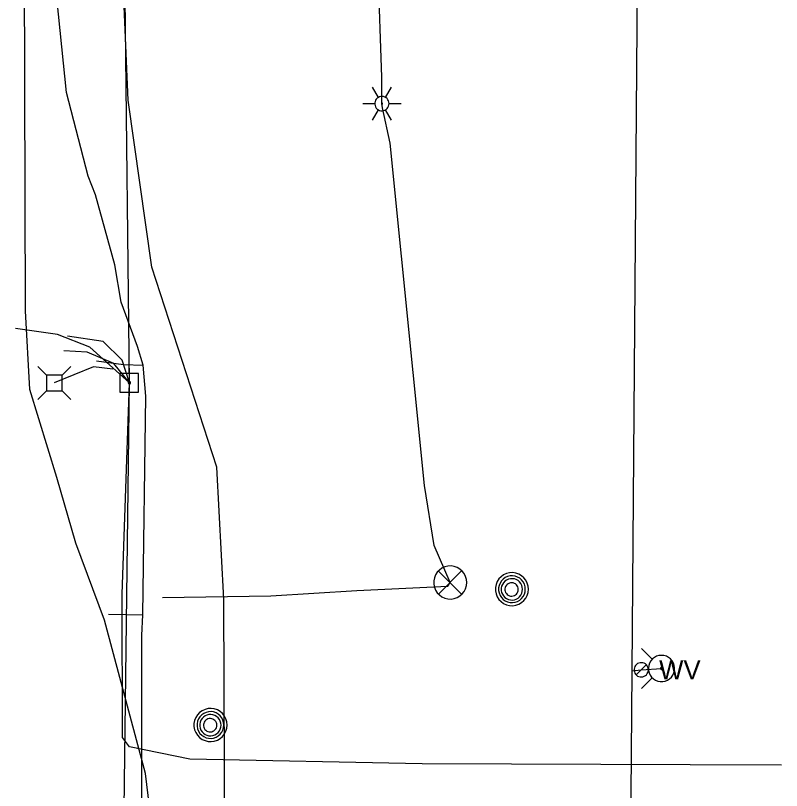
# Model space of a CAD drawing. Extents: x 596028 to 606371, y 330010 to 403088.
# Drawn here: x 602031.1 to 602183.9, y 367819.9 to 367974.5 of the extents above; entities that cross this region are included whole.
import ezdxf

# ---------------------------------------------------------------- set-up
doc = ezdxf.new("R2010")
doc.units = 0
for name, color, linetype in [('E_LTG', 7, 'Continuous'), ('E_SIG', 7, 'Continuous'), ('E_UTL_AG_Bold', 7, 'Continuous'), ('E_UTL_E_UG', 7, 'Continuous'), ('E_UTL_EPowerPole', 7, 'Continuous'), ('E_UTL_G_UG', 7, 'Continuous'), ('E_UTL_MH', 7, 'Continuous'), ('E_UTL_Overhead', 7, 'Continuous'), ('E_UTL_T_UG', 7, 'Continuous'), ('E_UTL_TV_UG', 7, 'Continuous'), ('E_UTL_W', 7, 'Continuous'), ('E_UTL_W_UG', 7, 'Continuous'), ('E_UTL_WHydrant', 7, 'Continuous')]:
    doc.layers.add(name, color=color, linetype=linetype)

msp = doc.modelspace()

# ---------------------------------------------------------------- linework, layer by layer
at = {"layer": 'E_LTG'}
for points in [[(602103.49, 367958.19), (602102.3, 367960.25)], [(602104.92, 367958.19), (602106.11, 367960.25)], [(602105.64, 367956.95), (602105.61, 367957.22), (602105.53, 367957.48), (602105.41, 367957.72), (602105.24, 367957.94), (602105.04, 367958.12), (602104.8, 367958.25), (602104.54, 367958.34), (602104.28, 367958.38), (602104, 367958.37), (602103.74, 367958.3), (602103.49, 367958.19), (602103.27, 367958.03), (602103.08, 367957.84), (602102.94, 367957.61), (602102.84, 367957.35), (602102.79, 367957.09), (602102.79, 367956.82), (602102.84, 367956.55), (602102.94, 367956.3), (602103.08, 367956.07), (602103.27, 367955.87), (602103.49, 367955.71), (602103.74, 367955.6), (602104, 367955.54), (602104.28, 367955.52), (602104.54, 367955.56), (602104.8, 367955.65), (602105.04, 367955.79), (602105.24, 367955.97), (602105.41, 367956.18), (602105.53, 367956.42), (602105.61, 367956.68), (602105.64, 367956.95)], [(602105.64, 367956.95), (602105.61, 367957.22), (602105.53, 367957.48), (602105.41, 367957.72), (602105.24, 367957.94), (602105.04, 367958.12), (602104.8, 367958.25), (602104.54, 367958.34), (602104.28, 367958.38), (602104, 367958.37), (602103.74, 367958.3), (602103.49, 367958.19), (602103.27, 367958.03), (602103.08, 367957.84), (602102.94, 367957.61), (602102.84, 367957.35), (602102.79, 367957.09), (602102.79, 367956.82), (602102.84, 367956.55), (602102.94, 367956.3), (602103.08, 367956.07), (602103.27, 367955.87), (602103.49, 367955.71), (602103.74, 367955.6), (602104, 367955.54), (602104.28, 367955.52), (602104.54, 367955.56), (602104.8, 367955.65), (602105.04, 367955.79), (602105.24, 367955.97), (602105.41, 367956.18), (602105.53, 367956.42), (602105.61, 367956.68), (602105.64, 367956.95)], [(602105.64, 367956.95), (602105.61, 367957.22), (602105.53, 367957.48), (602105.41, 367957.72), (602105.24, 367957.94), (602105.04, 367958.12), (602104.8, 367958.25), (602104.54, 367958.34), (602104.28, 367958.38), (602104, 367958.37), (602103.74, 367958.3), (602103.49, 367958.19), (602103.27, 367958.03), (602103.08, 367957.84), (602102.94, 367957.61), (602102.84, 367957.35), (602102.79, 367957.09), (602102.79, 367956.82), (602102.84, 367956.55), (602102.94, 367956.3), (602103.08, 367956.07), (602103.27, 367955.87), (602103.49, 367955.71), (602103.74, 367955.6), (602104, 367955.54), (602104.28, 367955.52), (602104.54, 367955.56), (602104.8, 367955.65), (602105.04, 367955.79), (602105.24, 367955.97), (602105.41, 367956.18), (602105.53, 367956.42), (602105.61, 367956.68), (602105.64, 367956.95)], [(602100.4, 367956.95), (602102.78, 367956.95)], [(602104.33, 367956.95), (602104.32, 367956.97), (602104.32, 367957), (602104.31, 367957.02), (602104.29, 367957.03), (602104.28, 367957.05), (602104.26, 367957.06), (602104.24, 367957.07), (602104.21, 367957.07), (602104.19, 367957.07), (602104.17, 367957.06), (602104.15, 367957.06), (602104.13, 367957.04), (602104.11, 367957.03), (602104.1, 367957.01), (602104.09, 367956.99), (602104.09, 367956.96), (602104.09, 367956.94), (602104.09, 367956.92), (602104.1, 367956.9), (602104.11, 367956.88), (602104.13, 367956.86), (602104.15, 367956.85), (602104.17, 367956.84), (602104.19, 367956.83), (602104.21, 367956.83), (602104.24, 367956.84), (602104.26, 367956.84), (602104.28, 367956.86), (602104.29, 367956.87), (602104.31, 367956.89), (602104.32, 367956.91), (602104.32, 367956.93), (602104.33, 367956.95)], [(602105.64, 367956.95), (602108.02, 367956.95)], [(602102.3, 367953.65), (602103.49, 367955.71)], [(602106.11, 367953.65), (602104.92, 367955.71)]]:
    msp.add_lwpolyline(points, dxfattribs=at)
at = {"layer": 'E_SIG'}
for points in [[(602121.13, 367861.37), (602121.08, 367862), (602120.9, 367862.6), (602120.61, 367863.15), (602120.22, 367863.65), (602119.75, 367864.06), (602119.21, 367864.37), (602118.61, 367864.58), (602117.99, 367864.67), (602117.37, 367864.64), (602116.76, 367864.49), (602116.18, 367864.23), (602115.67, 367863.86), (602115.24, 367863.41), (602114.9, 367862.88), (602114.67, 367862.3), (602114.55, 367861.68), (602114.55, 367861.06), (602114.67, 367860.44), (602114.9, 367859.86), (602115.24, 367859.33), (602115.67, 367858.88), (602116.18, 367858.51), (602116.76, 367858.25), (602117.37, 367858.1), (602117.99, 367858.07), (602118.61, 367858.16), (602119.21, 367858.37), (602119.75, 367858.68), (602120.22, 367859.09), (602120.61, 367859.59), (602120.9, 367860.14), (602121.08, 367860.75), (602121.13, 367861.37)], [(602120.1, 367863.71), (602115.49, 367859.05)], [(602115.49, 367863.66), (602120.14, 367859)]]:
    msp.add_lwpolyline(points, dxfattribs=at)
at = {"layer": 'E_UTL_AG_Bold'}
for points in [[(602037.25, 367902.73), (602035.5, 367904.49)], [(602040.35, 367902.73), (602042.1, 367904.49)], [(602040.35, 367902.73), (602037.25, 367902.73)], [(602037.25, 367902.73), (602037.25, 367899.64)], [(602040.35, 367899.64), (602040.35, 367902.73)], [(602037.25, 367899.64), (602035.5, 367897.89)], [(602037.25, 367899.64), (602040.35, 367899.64)], [(602040.35, 367899.64), (602042.1, 367897.89)]]:
    msp.add_lwpolyline(points, dxfattribs=at)
at = {"layer": 'E_UTL_E_UG'}
for points in [[(602060.19, 367604.99), (602060.63, 367644.93), (602061.81, 367708.35), (602063.62, 367768.81), (602057.04, 367823.28), (602048.82, 367853.83), (602043.14, 367869.22), (602039.3, 367882.31), (602033.93, 367899.89), (602033.03, 367915.58), (602032.85, 367983.69), (602032.6, 367993.25), (602034.38, 368042.58), (602034.61, 368087.2), (602036.4, 368128.48), (602036.06, 368184.31)], [(602060.41, 367858.4), (602082.04, 367858.72), (602099.16, 367859.8), (602117.37, 367860.61), (602117.83, 367861.37), (602114.63, 367868.74), (602112.68, 367880.74), (602105.85, 367949.07), (602104.31, 367956.09), (602104.21, 367956.95), (602104.21, 367962.23), (602103.47, 367983.55), (602103.13, 368025.41), (602102.78, 368063.11), (602102.77, 368064.12)], [(602053.8, 367901.24), (602045.92, 367908.34), (602039.42, 367910.9), (602031.07, 367912.04)]]:
    msp.add_lwpolyline(points, dxfattribs=at)
at = {"layer": 'E_UTL_EPowerPole'}
for points in [[(602053.77, 367903.09), (602053.77, 367905.99)], [(602055.61, 367903.09), (602051.92, 367903.09)], [(602051.92, 367903.09), (602051.92, 367899.39)], [(602055.61, 367899.39), (602055.61, 367903.09)], [(602054.04, 367901.24), (602054.03, 367901.29), (602054.02, 367901.33), (602054, 367901.37), (602053.97, 367901.41), (602053.94, 367901.44), (602053.9, 367901.46), (602053.85, 367901.47), (602053.81, 367901.48), (602053.76, 367901.48), (602053.72, 367901.47), (602053.68, 367901.45), (602053.64, 367901.42), (602053.61, 367901.39), (602053.59, 367901.35), (602053.57, 367901.31), (602053.56, 367901.27), (602053.56, 367901.22), (602053.57, 367901.18), (602053.59, 367901.13), (602053.61, 367901.1), (602053.64, 367901.06), (602053.68, 367901.04), (602053.72, 367901.02), (602053.76, 367901.01), (602053.81, 367901), (602053.85, 367901.01), (602053.9, 367901.03), (602053.94, 367901.05), (602053.97, 367901.08), (602054, 367901.11), (602054.02, 367901.15), (602054.03, 367901.2), (602054.04, 367901.24)], [(602051.92, 367899.39), (602055.61, 367899.39)]]:
    msp.add_lwpolyline(points, dxfattribs=at)
at = {"layer": 'E_UTL_G_UG'}
for points in [[(602056.26, 367810.39), (602056.3, 367850.82), (602056.47, 367854.89), (602057.08, 367898.54), (602056.57, 367904.75), (602055.41, 367908.47), (602052.15, 367917.32), (602050.86, 367924.78), (602047.04, 367938.75), (602045.58, 367942.5), (602041.22, 367959.18), (602039.05, 367980.75), (602037.27, 368026.55), (602038.67, 368050.62), (602038, 368085.26), (602039.2, 368107.15), (602041.39, 368128.88), (602038.62, 368144.1)], [(602047.25, 367905.63), (602052.63, 367904.87), (602056.57, 367904.75)], [(602049.65, 367855.05), (602056.47, 367854.89)]]:
    msp.add_lwpolyline(points, dxfattribs=at)
at = {"layer": 'E_UTL_MH'}
for points in [[(602133.44, 367860.04), (602133.38, 367860.66), (602133.2, 367861.27), (602132.91, 367861.82), (602132.53, 367862.32), (602132.05, 367862.73), (602131.51, 367863.04), (602130.92, 367863.25), (602130.3, 367863.34), (602129.67, 367863.31), (602129.06, 367863.16), (602128.49, 367862.9), (602127.98, 367862.53), (602127.54, 367862.08), (602127.21, 367861.55), (602126.97, 367860.97), (602126.85, 367860.35), (602126.85, 367859.73), (602126.97, 367859.11), (602127.21, 367858.53), (602127.54, 367858), (602127.98, 367857.55), (602128.49, 367857.18), (602129.06, 367856.92), (602129.67, 367856.77), (602130.3, 367856.74), (602130.92, 367856.83), (602131.51, 367857.04), (602132.05, 367857.35), (602132.53, 367857.76), (602132.91, 367858.26), (602133.2, 367858.81), (602133.38, 367859.41), (602133.44, 367860.04)], [(602132.82, 367860.04), (602132.77, 367860.54), (602132.63, 367861.03), (602132.4, 367861.48), (602132.08, 367861.88), (602131.7, 367862.22), (602131.26, 367862.47), (602130.78, 367862.64), (602130.27, 367862.71), (602129.77, 367862.68), (602129.27, 367862.56), (602128.81, 367862.35), (602128.39, 367862.06), (602128.04, 367861.69), (602127.77, 367861.26), (602127.58, 367860.79), (602127.48, 367860.29), (602127.48, 367859.78), (602127.58, 367859.28), (602127.77, 367858.81), (602128.04, 367858.38), (602128.39, 367858.01), (602128.81, 367857.72), (602129.27, 367857.51), (602129.77, 367857.39), (602130.27, 367857.36), (602130.78, 367857.43), (602131.26, 367857.6), (602131.7, 367857.85), (602132.08, 367858.19), (602132.4, 367858.59), (602132.63, 367859.04), (602132.77, 367859.53), (602132.82, 367860.04)], [(602132.26, 367860.01), (602132.22, 367860.41), (602132.11, 367860.8), (602131.92, 367861.16), (602131.67, 367861.48), (602131.37, 367861.74), (602131.02, 367861.94), (602130.63, 367862.08), (602130.23, 367862.13), (602129.83, 367862.11), (602129.43, 367862.02), (602129.07, 367861.85), (602128.74, 367861.62), (602128.46, 367861.32), (602128.24, 367860.98), (602128.09, 367860.61), (602128.01, 367860.21), (602128.01, 367859.8), (602128.09, 367859.41), (602128.24, 367859.03), (602128.46, 367858.69), (602128.74, 367858.4), (602129.07, 367858.16), (602129.43, 367857.99), (602129.83, 367857.9), (602130.23, 367857.88), (602130.63, 367857.94), (602131.02, 367858.07), (602131.37, 367858.27), (602131.67, 367858.54), (602131.92, 367858.86), (602132.11, 367859.22), (602132.22, 367859.6), (602132.26, 367860.01)], [(602131.4, 367859.99), (602131.38, 367860.24), (602131.31, 367860.49), (602131.19, 367860.71), (602131.04, 367860.91), (602130.85, 367861.08), (602130.63, 367861.2), (602130.39, 367861.29), (602130.14, 367861.32), (602129.88, 367861.31), (602129.64, 367861.25), (602129.41, 367861.14), (602129.2, 367861), (602129.03, 367860.81), (602128.89, 367860.6), (602128.79, 367860.37), (602128.75, 367860.12), (602128.75, 367859.86), (602128.79, 367859.62), (602128.89, 367859.38), (602129.03, 367859.17), (602129.2, 367858.98), (602129.41, 367858.84), (602129.64, 367858.73), (602129.88, 367858.67), (602130.14, 367858.66), (602130.39, 367858.7), (602130.63, 367858.78), (602130.85, 367858.91), (602131.04, 367859.07), (602131.19, 367859.27), (602131.31, 367859.5), (602131.38, 367859.74), (602131.4, 367859.99)], [(602073.28, 367832.93), (602073.22, 367833.56), (602073.04, 367834.16), (602072.75, 367834.72), (602072.36, 367835.21), (602071.89, 367835.62), (602071.35, 367835.93), (602070.75, 367836.14), (602070.13, 367836.23), (602069.51, 367836.2), (602068.9, 367836.05), (602068.33, 367835.79), (602067.81, 367835.43), (602067.38, 367834.97), (602067.04, 367834.44), (602066.81, 367833.86), (602066.69, 367833.25), (602066.69, 367832.62), (602066.81, 367832), (602067.04, 367831.42), (602067.38, 367830.89), (602067.81, 367830.44), (602068.33, 367830.07), (602068.9, 367829.81), (602069.51, 367829.67), (602070.13, 367829.64), (602070.75, 367829.72), (602071.35, 367829.93), (602071.89, 367830.24), (602072.36, 367830.65), (602072.75, 367831.15), (602073.04, 367831.71), (602073.22, 367832.31), (602073.28, 367832.93)], [(602072.66, 367832.93), (602072.61, 367833.43), (602072.47, 367833.92), (602072.24, 367834.37), (602071.92, 367834.77), (602071.54, 367835.11), (602071.1, 367835.36), (602070.61, 367835.53), (602070.11, 367835.6), (602069.6, 367835.58), (602069.11, 367835.46), (602068.64, 367835.25), (602068.23, 367834.95), (602067.88, 367834.58), (602067.6, 367834.15), (602067.42, 367833.68), (602067.32, 367833.18), (602067.32, 367832.67), (602067.42, 367832.17), (602067.6, 367831.7), (602067.88, 367831.27), (602068.23, 367830.9), (602068.64, 367830.61), (602069.11, 367830.4), (602069.6, 367830.28), (602070.11, 367830.25), (602070.61, 367830.33), (602071.1, 367830.49), (602071.54, 367830.75), (602071.92, 367831.08), (602072.24, 367831.48), (602072.47, 367831.93), (602072.61, 367832.42), (602072.66, 367832.93)], [(602072.1, 367832.9), (602072.06, 367833.3), (602071.94, 367833.69), (602071.76, 367834.05), (602071.51, 367834.37), (602071.2, 367834.63), (602070.85, 367834.84), (602070.47, 367834.97), (602070.07, 367835.03), (602069.66, 367835.01), (602069.27, 367834.91), (602068.9, 367834.74), (602068.57, 367834.51), (602068.29, 367834.21), (602068.08, 367833.87), (602067.93, 367833.5), (602067.85, 367833.1), (602067.85, 367832.7), (602067.93, 367832.3), (602068.08, 367831.92), (602068.29, 367831.58), (602068.57, 367831.29), (602068.9, 367831.05), (602069.27, 367830.89), (602069.66, 367830.79), (602070.07, 367830.77), (602070.47, 367830.83), (602070.85, 367830.96), (602071.2, 367831.16), (602071.51, 367831.43), (602071.76, 367831.75), (602071.94, 367832.11), (602072.06, 367832.5), (602072.1, 367832.9)], [(602071.24, 367832.88), (602071.22, 367833.14), (602071.15, 367833.38), (602071.03, 367833.6), (602070.87, 367833.8), (602070.68, 367833.97), (602070.46, 367834.09), (602070.22, 367834.18), (602069.97, 367834.21), (602069.72, 367834.2), (602069.47, 367834.14), (602069.24, 367834.04), (602069.04, 367833.89), (602068.86, 367833.71), (602068.73, 367833.49), (602068.63, 367833.26), (602068.58, 367833.01), (602068.58, 367832.76), (602068.63, 367832.51), (602068.73, 367832.27), (602068.86, 367832.06), (602069.04, 367831.88), (602069.24, 367831.73), (602069.47, 367831.62), (602069.72, 367831.56), (602069.97, 367831.55), (602070.22, 367831.59), (602070.46, 367831.67), (602070.68, 367831.8), (602070.87, 367831.96), (602071.03, 367832.16), (602071.15, 367832.39), (602071.22, 367832.63), (602071.24, 367832.88)]]:
    msp.add_lwpolyline(points, dxfattribs=at)
at = {"layer": 'E_UTL_Overhead'}
msp.add_lwpolyline([(602046.65, 367600.38), (602051.29, 367697.52), (602053.8, 367901.24), (602051.89, 368080.89), (602055.16, 368276.21), (602053.08, 368301.06), (602057.62, 368469.75), (602045.39, 368617.17), (602046.06, 368815.09), (602047.67, 369060.69), (602047.72, 369211.87), (602048.36, 369250.01), (602048.54, 369288.25), (602049.4, 369442.5), (602049.76, 369613.32), (602051.08, 369789.61), (602050.68, 369965.17), (602051.62, 370141.89), (602052.51, 370286.68), (602048.38, 370407.21)], dxfattribs=at)
at = {"layer": 'E_UTL_T_UG'}
for points in [[(602072.57, 367538.65), (602072.79, 367620.28), (602073.27, 367705.58), (602072.65, 367858.02), (602071.26, 367884.4), (602058.28, 367924.28), (602053.54, 367957.61), (602051.34, 368009.14)], [(602053.8, 367901.24), (602052.37, 367905.75), (602048.53, 367909.46), (602041.45, 367910.54)], [(602050.46, 367903.93), (602046.64, 367904.43), (602038.8, 367901.19)]]:
    msp.add_lwpolyline(points, dxfattribs=at)
at = {"layer": 'E_UTL_TV_UG'}
for points in [[(602053.8, 367901.24), (602050.71, 367905.1), (602045.38, 367907.31), (602040.72, 367907.62)], [(602183.95, 367824.92), (602165.69, 367825), (602112.2, 367825.21), (602065.87, 367826.11), (602053.84, 367828.58), (602052.44, 367830.45), (602052.34, 367859.02), (602053.8, 367901.24)]]:
    msp.add_lwpolyline(points, dxfattribs=at)
at = {"layer": 'E_UTL_W'}
for points in [[(602157.38, 367843.95), (602157.36, 367844.22), (602157.28, 367844.48), (602157.16, 367844.72), (602156.99, 367844.93), (602156.78, 367845.11), (602156.55, 367845.25), (602156.29, 367845.33), (602156.02, 367845.37), (602155.75, 367845.36), (602155.49, 367845.3), (602155.24, 367845.18), (602155.02, 367845.03), (602154.83, 367844.83), (602154.69, 367844.6), (602154.59, 367844.35), (602154.54, 367844.08), (602154.54, 367843.81), (602154.59, 367843.55), (602154.69, 367843.3), (602154.83, 367843.07), (602155.02, 367842.87), (602155.24, 367842.71), (602155.49, 367842.6), (602155.75, 367842.54), (602156.02, 367842.52), (602156.29, 367842.56), (602156.55, 367842.65), (602156.78, 367842.79), (602156.99, 367842.96), (602157.16, 367843.18), (602157.28, 367843.42), (602157.36, 367843.68), (602157.38, 367843.95)], [(602154.95, 367842.94), (602156.96, 367844.96)]]:
    msp.add_lwpolyline(points, dxfattribs=at)
at = {"layer": 'E_UTL_W_UG'}
for points in [[(602152.27, 367596.21), (602153.25, 367736.28), (602154.14, 367843.75), (602155.2, 367981.06), (602156.64, 368132.29), (602156.41, 368137.78), (602158.61, 368205.69), (602157.53, 368347.32), (602155.12, 368429.53), (602155.41, 368532.9), (602154.38, 368609.08), (602154.74, 368704.54), (602156.55, 368761.07), (602147.24, 368774.1), (602120.84, 368800.75), (602119.9, 368876.94), (602120.47, 368957.7), (602119.8, 369029.35)], [(602154.14, 367843.75), (602155.96, 367843.95), (602159.99, 367844.21)]]:
    msp.add_lwpolyline(points, dxfattribs=at)
at = {"layer": 'E_UTL_WHydrant'}
for points in [[(602158.16, 367846.04), (602156.01, 367848.19)], [(602159.99, 367846.83), (602159.49, 367846.78), (602159.02, 367846.64), (602158.57, 367846.41), (602158.18, 367846.11), (602157.85, 367845.73), (602157.6, 367845.3), (602157.44, 367844.83), (602157.37, 367844.33), (602157.39, 367843.83), (602157.51, 367843.35), (602157.72, 367842.9), (602158.01, 367842.49), (602158.37, 367842.15), (602158.79, 367841.88), (602159.25, 367841.69), (602159.74, 367841.6), (602160.24, 367841.6), (602160.73, 367841.69), (602161.19, 367841.88), (602161.61, 367842.15), (602161.97, 367842.49), (602162.26, 367842.9), (602162.47, 367843.35), (602162.59, 367843.83), (602162.61, 367844.33), (602162.54, 367844.83), (602162.38, 367845.3), (602162.13, 367845.73), (602161.8, 367846.11), (602161.41, 367846.41), (602160.97, 367846.64), (602160.49, 367846.78), (602159.99, 367846.83)], [(602159.99, 367844.41), (602159.95, 367844.4), (602159.92, 367844.39), (602159.88, 367844.38), (602159.85, 367844.35), (602159.83, 367844.32), (602159.81, 367844.29), (602159.8, 367844.25), (602159.79, 367844.22), (602159.79, 367844.18), (602159.8, 367844.14), (602159.82, 367844.11), (602159.84, 367844.08), (602159.87, 367844.05), (602159.9, 367844.03), (602159.93, 367844.01), (602159.97, 367844.01), (602160.01, 367844.01), (602160.05, 367844.01), (602160.08, 367844.03), (602160.11, 367844.05), (602160.14, 367844.08), (602160.16, 367844.11), (602160.18, 367844.14), (602160.19, 367844.18), (602160.19, 367844.22), (602160.19, 367844.25), (602160.17, 367844.29), (602160.15, 367844.32), (602160.13, 367844.35), (602160.1, 367844.38), (602160.07, 367844.39), (602160.03, 367844.4), (602159.99, 367844.41)], [(602158.16, 367842.37), (602156.01, 367840.23)]]:
    msp.add_lwpolyline(points, dxfattribs=at)

# ---------------------------------------------------------------- texts
at = {"layer": 'E_UTL_W'}
msp.add_text('WV', height=3.85, dxfattribs=at).set_placement((602159.52, 367842.02))

doc.saveas('drawing.dxf')
